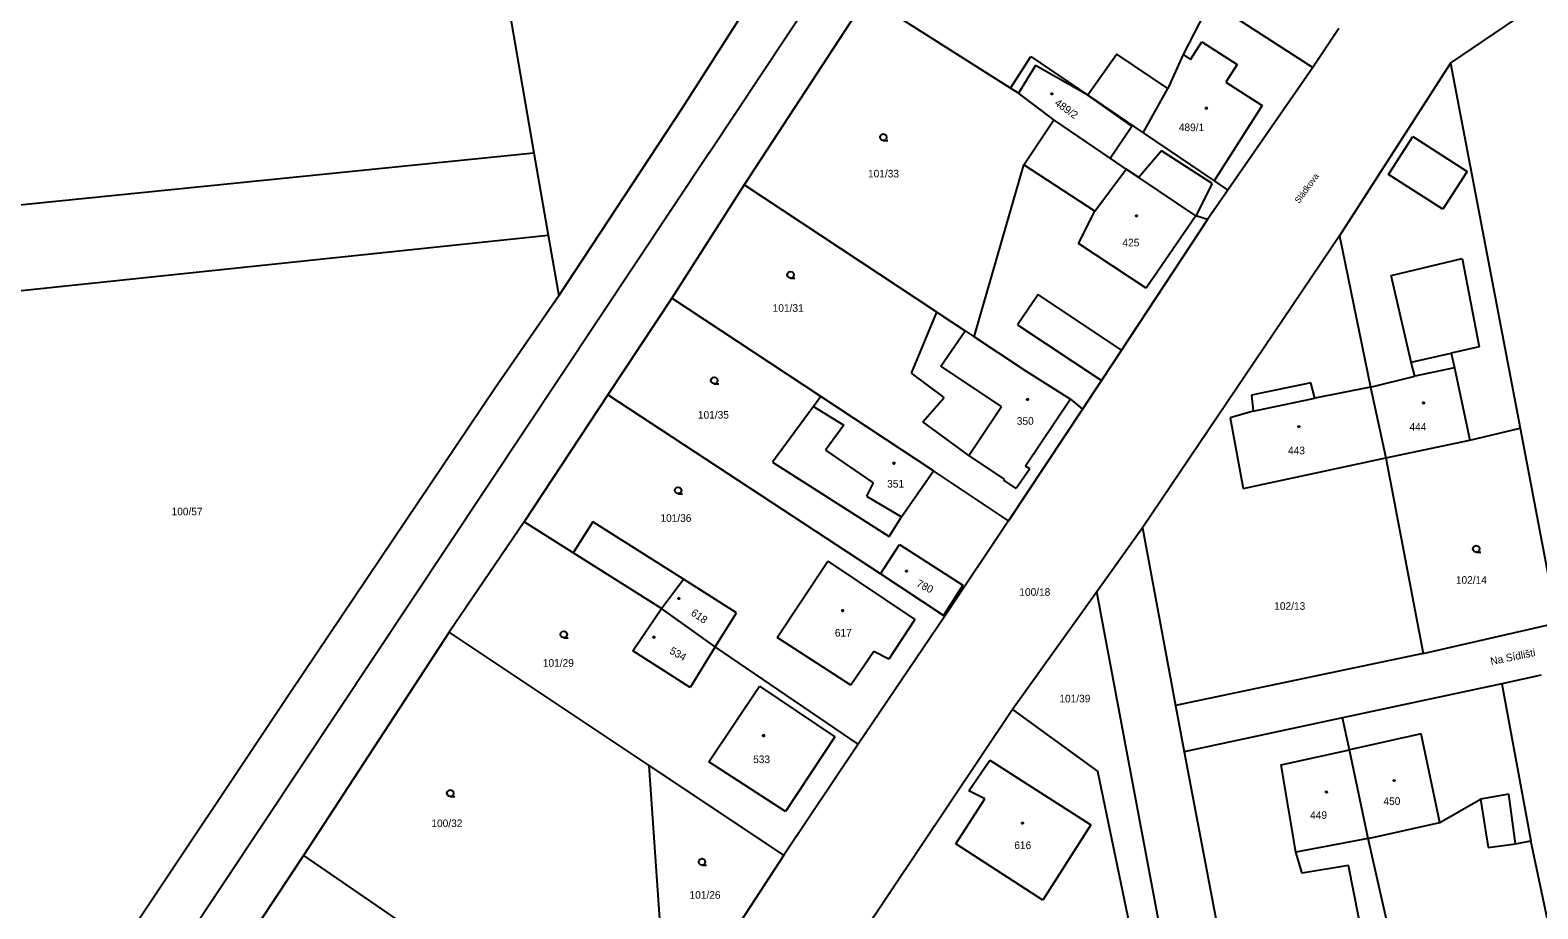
# Model space of a CAD drawing. Extents: x -757994 to -755874, y -1047691 to -1046119.
# Drawn here: x -756964.3 to -756795.4, y -1047253.3 to -1047154.8 of the extents above; entities that cross this region are included whole.
import ezdxf

# ---------------------------------------------------------------- set-up
doc = ezdxf.new("R2010")
doc.units = 0
doc.layers.add('katastrální mapa', color=7, linetype='Continuous')

msp = doc.modelspace()

# ---------------------------------------------------------------- linework, layer by layer
at = {"layer": 'katastrální mapa'}
for p, q in [((-756888.25, -1047168.55), (-756836.87, -1047091.03)), ((-756913.46, -1047136.34), (-756907.88, -1047168.54)), ((-756891.22, -1047163.49), (-756876.63, -1047140.55)), ((-756870.59, -1047151.05), (-756884.33, -1047172.13)), ((-756854.47, -1047161.31), (-756870.59, -1047151.05)), ((-756832.08, -1047151.57), (-756835.14, -1047157.54)), ((-756832.08, -1047151.57), (-756820.6, -1047158.97)), ((-756805.16, -1047158.5), (-756793.93, -1047150.88)), ((-756817.67, -1047154.61), (-756820.6, -1047158.97)), ((-756834.3, -1047158.08), (-756833.03, -1047156.1)), ((-756833.03, -1047156.1), (-756829.07, -1047158.64)), ((-756854.47, -1047161.31), (-756852.2, -1047157.74)), ((-756851.68, -1047158.76), (-756853.59, -1047161.87)), ((-756852.2, -1047157.74), (-756845.82, -1047162.08)), ((-756845.82, -1047162.08), (-756851.68, -1047158.76)), ((-756842.56, -1047157.5), (-756845.82, -1047162.08)), ((-756836.86, -1047161.32), (-756842.56, -1047157.5)), ((-756835.14, -1047157.54), (-756836.86, -1047161.32)), ((-756835.14, -1047157.54), (-756834.3, -1047158.08)), ((-756829.07, -1047158.64), (-756830.34, -1047160.62)), ((-756820.6, -1047158.97), (-756830.12, -1047172.72)), ((-756805.16, -1047158.5), (-756817.6, -1047177.83)), ((-756805.16, -1047158.5), (-756797.37, -1047199.42)), ((-756830.34, -1047160.62), (-756826.26, -1047163.23)), ((-756853.59, -1047161.87), (-756854.47, -1047161.31)), ((-756849.63, -1047164.85), (-756853.59, -1047161.87)), ((-756845.82, -1047162.08), (-756839.62, -1047166.31)), ((-756840.89, -1047165.56), (-756845.82, -1047162.08)), ((-756839.62, -1047166.31), (-756836.86, -1047161.32)), ((-756905.1, -1047184.56), (-756891.22, -1047163.49)), ((-756826.26, -1047163.23), (-756831.66, -1047171.68)), ((-756852.97, -1047169.9), (-756849.63, -1047164.85)), ((-756843.29, -1047169.16), (-756849.63, -1047164.85)), ((-756843.29, -1047169.16), (-756840.89, -1047165.56)), ((-756839.62, -1047166.31), (-756831.66, -1047171.68)), ((-756812.11, -1047170.96), (-756809.38, -1047166.71)), ((-756809.38, -1047166.71), (-756803.29, -1047170.63)), ((-757042.35, -1047182.17), (-756907.88, -1047168.54)), ((-756888.25, -1047168.55), (-756938.25, -1047243.76)), ((-756907.88, -1047168.54), (-756906.28, -1047177.78)), ((-756841.5, -1047170.36), (-756843.29, -1047169.16)), ((-756837.57, -1047168.32), (-756839.98, -1047171.17)), ((-756831.86, -1047171.99), (-756837.57, -1047168.32)), ((-756858.56, -1047189.15), (-756852.97, -1047169.9)), ((-756845.04, -1047175.09), (-756852.97, -1047169.9)), ((-756845.04, -1047175.09), (-756841.62, -1047170.52)), ((-756841.62, -1047170.52), (-756841.5, -1047170.36)), ((-756840.1, -1047171.31), (-756841.5, -1047170.36)), ((-756803.29, -1047170.63), (-756806.02, -1047174.87)), ((-756884.33, -1047172.13), (-756892.43, -1047184.82)), ((-756862.73, -1047186.4), (-756884.33, -1047172.13)), ((-756839.98, -1047171.17), (-756840.1, -1047171.31)), ((-756833.72, -1047175.59), (-756840.1, -1047171.31)), ((-756831.86, -1047171.99), (-756833.72, -1047175.59)), ((-756831.66, -1047171.68), (-756830.12, -1047172.72)), ((-756806.02, -1047174.87), (-756812.11, -1047170.96)), ((-756830.12, -1047172.72), (-756832.39, -1047176.01)), ((-756846.86, -1047178.69), (-756845.04, -1047175.09)), ((-756833.72, -1047175.59), (-756839.28, -1047183.73)), ((-756832.39, -1047176.01), (-756833.72, -1047175.59)), ((-756832.39, -1047176.01), (-756842.04, -1047190.66)), ((-756973.78, -1047184.84), (-756906.28, -1047177.78)), ((-756906.28, -1047177.78), (-756905.1, -1047184.56)), ((-756839.28, -1047183.73), (-756846.86, -1047178.69)), ((-756817.6, -1047177.83), (-756839.67, -1047210.57)), ((-756817.6, -1047177.83), (-756814.14, -1047194.82)), ((-756811.82, -1047182.28), (-756803.84, -1047180.38)), ((-756803.84, -1047180.38), (-756801.95, -1047190.28)), ((-756809.56, -1047191.99), (-756811.82, -1047182.28)), ((-756905.1, -1047184.56), (-756912.26, -1047194.97)), ((-756892.43, -1047184.82), (-756899.62, -1047195.65)), ((-756875.74, -1047195.85), (-756892.43, -1047184.82)), ((-756851.37, -1047184.41), (-756853.7, -1047187.81)), ((-756842.04, -1047190.66), (-756851.37, -1047184.41)), ((-756865.56, -1047193.22), (-756862.73, -1047186.4)), ((-756862.73, -1047186.4), (-756859.57, -1047188.49)), ((-756862.27, -1047192.45), (-756859.57, -1047188.49)), ((-756859.57, -1047188.49), (-756858.56, -1047189.15)), ((-756853.13, -1047192.75), (-756858.56, -1047189.15)), ((-756853.7, -1047187.81), (-756844.27, -1047194.05)), ((-756842.04, -1047190.66), (-756844.27, -1047194.05)), ((-756809.56, -1047191.99), (-756805.08, -1047190.98)), ((-756801.95, -1047190.28), (-756805.08, -1047190.98)), ((-756805.08, -1047190.98), (-756804.73, -1047192.64)), ((-756855.47, -1047196.99), (-756862.27, -1047192.45)), ((-756853.13, -1047192.75), (-756847.76, -1047196.15)), ((-756809.16, -1047193.56), (-756809.56, -1047191.99)), ((-756804.73, -1047192.64), (-756809.16, -1047193.56)), ((-756804.73, -1047192.64), (-756803, -1047200.73)), ((-756861.91, -1047195.97), (-756865.56, -1047193.22)), ((-756844.27, -1047194.05), (-756846.41, -1047197.29)), ((-756820.8, -1047194.34), (-756827.47, -1047195.69)), ((-756820.36, -1047196.05), (-756820.8, -1047194.34)), ((-756814.14, -1047194.82), (-756809.16, -1047193.56)), ((-756912.26, -1047194.97), (-756935.13, -1047228.97)), ((-756899.62, -1047195.65), (-756909, -1047209.89)), ((-756869.06, -1047215.74), (-756899.62, -1047195.65)), ((-756875.74, -1047195.85), (-756876.54, -1047196.96)), ((-756863.12, -1047204.2), (-756875.74, -1047195.85)), ((-756864.3, -1047198.7), (-756861.91, -1047195.97)), ((-756847.76, -1047196.15), (-756852.79, -1047203.66)), ((-756847.76, -1047196.15), (-756846.41, -1047197.29)), ((-756827.47, -1047195.69), (-756827.28, -1047197.48)), ((-756827.28, -1047197.48), (-756820.36, -1047196.05)), ((-756814.14, -1047194.82), (-756820.36, -1047196.05)), ((-756814.14, -1047194.82), (-756812.42, -1047202.72)), ((-756876.54, -1047196.96), (-756881.16, -1047203.2)), ((-756876.54, -1047196.96), (-756873.16, -1047199.05)), ((-756859.14, -1047202.48), (-756855.47, -1047196.99)), ((-756846.41, -1047197.29), (-756854.69, -1047209.77)), ((-756827.28, -1047197.48), (-756829.87, -1047198.24)), ((-756873.16, -1047199.05), (-756875.21, -1047201.87)), ((-756859.14, -1047202.48), (-756864.3, -1047198.7)), ((-756829.87, -1047198.24), (-756828.39, -1047206.18)), ((-756803, -1047200.73), (-756797.37, -1047199.42)), ((-756797.37, -1047199.42), (-756793.22, -1047221.21)), ((-756812.42, -1047202.72), (-756803, -1047200.73)), ((-756875.21, -1047201.87), (-756869.86, -1047205.54)), ((-756855.16, -1047205.13), (-756859.14, -1047202.48)), ((-756828.39, -1047206.18), (-756812.42, -1047202.72)), ((-756812.42, -1047202.72), (-756808.23, -1047224.65)), ((-756881.16, -1047203.2), (-756868.09, -1047211.53)), ((-756866.69, -1047209.34), (-756863.12, -1047204.2)), ((-756854.69, -1047209.77), (-756863.12, -1047204.2)), ((-756852.32, -1047203.97), (-756853.83, -1047206.16)), ((-756852.32, -1047203.97), (-756852.79, -1047203.66)), ((-756869.86, -1047205.54), (-756870.61, -1047207.02)), ((-756855.24, -1047205.23), (-756855.16, -1047205.13)), ((-756853.83, -1047206.16), (-756855.24, -1047205.23)), ((-756870.61, -1047207.02), (-756866.69, -1047209.34)), ((-756868.09, -1047211.53), (-756866.69, -1047209.34)), ((-756909, -1047209.89), (-756917.39, -1047222.28)), ((-756903.48, -1047213.38), (-756909, -1047209.89)), ((-756901.28, -1047209.89), (-756903.48, -1047213.38)), ((-756891.14, -1047216.32), (-756901.28, -1047209.89)), ((-756854.69, -1047209.77), (-756861.83, -1047220.49)), ((-756839.67, -1047210.57), (-756844.79, -1047217.73)), ((-756839.67, -1047210.57), (-756835.97, -1047230.5)), ((-756869.06, -1047215.74), (-756866.93, -1047212.43)), ((-756866.93, -1047212.43), (-756859.8, -1047217)), ((-756893.58, -1047219.63), (-756903.48, -1047213.38)), ((-756880.62, -1047222.86), (-756874.95, -1047214.32)), ((-756874.95, -1047214.32), (-756865.19, -1047220.85)), ((-756893.58, -1047219.63), (-756891.14, -1047216.32)), ((-756885.19, -1047220.11), (-756891.14, -1047216.32)), ((-756861.98, -1047220.39), (-756869.06, -1047215.74)), ((-756859.8, -1047217), (-756861.98, -1047220.39)), ((-756844.79, -1047217.73), (-756854.24, -1047230.95)), ((-756831.74, -1047287.13), (-756844.79, -1047217.73)), ((-756896.82, -1047224.37), (-756893.58, -1047219.63)), ((-756887.56, -1047223.92), (-756893.58, -1047219.63)), ((-756887.56, -1047223.92), (-756885.19, -1047220.11)), ((-756861.83, -1047220.49), (-756871.54, -1047234.82)), ((-756865.19, -1047220.85), (-756868.12, -1047225.29)), ((-756861.83, -1047220.49), (-756861.98, -1047220.39)), ((-756808.23, -1047224.65), (-756793.22, -1047221.21)), ((-756917.39, -1047222.28), (-756933.73, -1047247.29)), ((-756894.98, -1047237.2), (-756917.39, -1047222.28)), ((-756872.38, -1047228.19), (-756880.62, -1047222.86)), ((-756890.37, -1047228.48), (-756896.82, -1047224.37)), ((-756887.56, -1047223.92), (-756890.37, -1047228.48)), ((-756871.54, -1047234.82), (-756887.56, -1047223.92)), ((-756869.78, -1047224.45), (-756872.38, -1047228.19)), ((-756868.12, -1047225.29), (-756869.78, -1047224.45)), ((-756808.23, -1047224.65), (-756835.97, -1047230.5)), ((-756888.28, -1047236.79), (-756882.62, -1047228.33)), ((-756882.62, -1047228.33), (-756874.16, -1047233.99)), ((-756799.42, -1047228.04), (-756817.26, -1047231.86)), ((-756795.02, -1047227.09), (-756799.42, -1047228.04)), ((-756799.42, -1047228.04), (-756796.15, -1047245.65)), ((-756935.13, -1047228.97), (-756959.84, -1047265.95)), ((-756854.24, -1047230.95), (-756871.56, -1047256.78)), ((-756854.24, -1047230.95), (-756844.69, -1047237.89)), ((-756835.97, -1047230.5), (-756835, -1047235.66)), ((-756817.26, -1047231.86), (-756835, -1047235.66)), ((-756816.49, -1047235.44), (-756817.26, -1047231.86)), ((-756871.54, -1047234.82), (-756879.89, -1047247.26)), ((-756874.16, -1047233.99), (-756879.7, -1047242.38)), ((-756808.44, -1047233.66), (-756816.49, -1047235.44)), ((-756806.35, -1047243.59), (-756808.44, -1047233.66)), ((-756859.16, -1047240.05), (-756856.79, -1047236.62)), ((-756856.79, -1047236.62), (-756845.48, -1047243.86)), ((-756835, -1047235.66), (-756825.14, -1047287.67)), ((-756824.14, -1047237.14), (-756816.49, -1047235.44)), ((-756814.38, -1047245.39), (-756816.49, -1047235.44)), ((-756879.89, -1047247.26), (-756894.98, -1047237.2)), ((-756893.49, -1047258.62), (-756894.98, -1047237.2)), ((-756879.7, -1047242.38), (-756888.28, -1047236.79)), ((-756840.43, -1047258.32), (-756844.69, -1047237.89)), ((-756822.51, -1047246.92), (-756824.14, -1047237.14)), ((-756857.34, -1047240.95), (-756859.16, -1047240.05)), ((-756860.59, -1047245.97), (-756857.34, -1047240.95)), ((-756806.35, -1047243.59), (-756801.82, -1047240.98)), ((-756798.64, -1047240.43), (-756801.82, -1047240.98)), ((-756801.82, -1047240.98), (-756800.96, -1047246.41)), ((-756797.87, -1047245.97), (-756798.64, -1047240.43)), ((-756938.25, -1047243.76), (-756965.11, -1047284.17)), ((-756845.48, -1047243.86), (-756850.87, -1047252.29)), ((-756814.38, -1047245.39), (-756806.35, -1047243.59)), ((-756850.87, -1047252.29), (-756860.59, -1047245.97)), ((-756814.38, -1047245.39), (-756822.51, -1047246.92)), ((-756821.77, -1047249.26), (-756822.51, -1047246.92)), ((-756805.19, -1047286.36), (-756814.38, -1047245.39)), ((-756800.96, -1047246.41), (-756797.87, -1047245.97)), ((-756797.87, -1047245.97), (-756796.15, -1047245.65)), ((-756790.08, -1047274.53), (-756796.15, -1047245.65)), ((-756933.73, -1047247.29), (-756942.12, -1047260.02)), ((-756933.73, -1047247.29), (-756915.99, -1047259.45)), ((-756879.89, -1047247.26), (-756889.11, -1047261.37)), ((-756816.61, -1047248.43), (-756821.77, -1047249.26)), ((-756809.99, -1047281.68), (-756816.61, -1047248.43))]:
    msp.add_line(p, q, dxfattribs=at)
for points in [[(-756849.84, -1047161.86), (-756849.79, -1047161.87), (-756849.76, -1047161.91), (-756849.75, -1047161.94), (-756849.76, -1047161.98), (-756849.8, -1047162.02), (-756849.84, -1047162.02), (-756849.89, -1047162.01), (-756849.92, -1047161.98), (-756849.93, -1047161.94), (-756849.92, -1047161.9), (-756849.88, -1047161.86)], [(-756832.53, -1047163.47), (-756832.48, -1047163.48), (-756832.46, -1047163.52), (-756832.45, -1047163.55), (-756832.46, -1047163.6), (-756832.5, -1047163.63), (-756832.53, -1047163.64), (-756832.58, -1047163.62), (-756832.6, -1047163.59), (-756832.61, -1047163.55), (-756832.6, -1047163.51), (-756832.57, -1047163.47)], [(-756840.36, -1047175.52), (-756840.31, -1047175.53), (-756840.28, -1047175.58), (-756840.27, -1047175.61), (-756840.28, -1047175.66), (-756840.33, -1047175.69), (-756840.36, -1047175.7), (-756840.41, -1047175.68), (-756840.44, -1047175.65), (-756840.45, -1047175.61), (-756840.44, -1047175.57), (-756840.4, -1047175.53)], [(-756852.56, -1047196.11), (-756852.51, -1047196.12), (-756852.49, -1047196.16), (-756852.48, -1047196.19), (-756852.49, -1047196.23), (-756852.53, -1047196.27), (-756852.56, -1047196.27), (-756852.6, -1047196.26), (-756852.64, -1047196.23), (-756852.65, -1047196.19), (-756852.64, -1047196.15), (-756852.6, -1047196.11)], [(-756808.19, -1047196.48), (-756808.14, -1047196.49), (-756808.11, -1047196.54), (-756808.1, -1047196.57), (-756808.11, -1047196.62), (-756808.16, -1047196.65), (-756808.19, -1047196.66), (-756808.23, -1047196.64), (-756808.26, -1047196.61), (-756808.27, -1047196.57), (-756808.26, -1047196.52), (-756808.22, -1047196.49)], [(-756822.17, -1047199.12), (-756822.12, -1047199.14), (-756822.1, -1047199.18), (-756822.09, -1047199.21), (-756822.1, -1047199.25), (-756822.14, -1047199.29), (-756822.17, -1047199.29), (-756822.22, -1047199.28), (-756822.25, -1047199.25), (-756822.26, -1047199.21), (-756822.25, -1047199.17), (-756822.21, -1047199.13)], [(-756867.54, -1047203.25), (-756867.49, -1047203.26), (-756867.47, -1047203.31), (-756867.46, -1047203.34), (-756867.47, -1047203.39), (-756867.51, -1047203.42), (-756867.54, -1047203.43), (-756867.59, -1047203.41), (-756867.61, -1047203.38), (-756867.62, -1047203.34), (-756867.61, -1047203.29), (-756867.58, -1047203.26)], [(-756866.12, -1047215.34), (-756866.07, -1047215.35), (-756866.04, -1047215.39), (-756866.03, -1047215.42), (-756866.04, -1047215.47), (-756866.09, -1047215.5), (-756866.12, -1047215.51), (-756866.17, -1047215.49), (-756866.2, -1047215.46), (-756866.21, -1047215.42), (-756866.2, -1047215.38), (-756866.16, -1047215.34)], [(-756891.65, -1047218.41), (-756891.6, -1047218.42), (-756891.58, -1047218.46), (-756891.57, -1047218.49), (-756891.58, -1047218.53), (-756891.61, -1047218.57), (-756891.65, -1047218.58), (-756891.7, -1047218.56), (-756891.73, -1047218.53), (-756891.74, -1047218.49), (-756891.73, -1047218.45), (-756891.69, -1047218.41)], [(-756873.29, -1047219.77), (-756873.24, -1047219.78), (-756873.22, -1047219.83), (-756873.21, -1047219.86), (-756873.22, -1047219.91), (-756873.26, -1047219.94), (-756873.29, -1047219.95), (-756873.34, -1047219.93), (-756873.36, -1047219.9), (-756873.38, -1047219.86), (-756873.36, -1047219.82), (-756873.33, -1047219.78)], [(-756894.45, -1047222.75), (-756894.4, -1047222.76), (-756894.38, -1047222.81), (-756894.36, -1047222.84), (-756894.38, -1047222.89), (-756894.42, -1047222.92), (-756894.45, -1047222.93), (-756894.49, -1047222.91), (-756894.52, -1047222.88), (-756894.53, -1047222.84), (-756894.52, -1047222.79), (-756894.48, -1047222.76)], [(-756882.14, -1047233.78), (-756882.09, -1047233.79), (-756882.07, -1047233.84), (-756882.05, -1047233.87), (-756882.07, -1047233.92), (-756882.1, -1047233.95), (-756882.14, -1047233.96), (-756882.19, -1047233.94), (-756882.22, -1047233.91), (-756882.23, -1047233.87), (-756882.22, -1047233.83), (-756882.18, -1047233.79)], [(-756819.06, -1047240.1), (-756819.01, -1047240.11), (-756818.99, -1047240.15), (-756818.98, -1047240.18), (-756818.99, -1047240.23), (-756819.03, -1047240.26), (-756819.06, -1047240.27), (-756819.1, -1047240.25), (-756819.14, -1047240.22), (-756819.15, -1047240.18), (-756819.14, -1047240.14), (-756819.1, -1047240.1)], [(-756811.48, -1047238.79), (-756811.43, -1047238.8), (-756811.41, -1047238.85), (-756811.4, -1047238.88), (-756811.41, -1047238.93), (-756811.45, -1047238.96), (-756811.48, -1047238.97), (-756811.52, -1047238.95), (-756811.55, -1047238.92), (-756811.57, -1047238.88), (-756811.55, -1047238.84), (-756811.51, -1047238.8)], [(-756853.13, -1047243.59), (-756853.08, -1047243.6), (-756853.05, -1047243.64), (-756853.04, -1047243.67), (-756853.05, -1047243.72), (-756853.1, -1047243.75), (-756853.13, -1047243.76), (-756853.18, -1047243.74), (-756853.21, -1047243.71), (-756853.22, -1047243.67), (-756853.21, -1047243.62), (-756853.17, -1047243.59)]]:
    msp.add_lwpolyline(points, close=True, dxfattribs=at)
for points in [[(-756868.73, -1047167.17), (-756868.92, -1047167.12), (-756869.05, -1047166.99), (-756869.1, -1047166.8), (-756869.05, -1047166.62), (-756868.92, -1047166.48), (-756868.73, -1047166.43), (-756868.55, -1047166.48), (-756868.42, -1047166.62), (-756868.36, -1047166.81), (-756868.42, -1047167), (-756868.55, -1047167.13), (-756868.74, -1047167.18), (-756868.24, -1047167.18)], [(-756879.12, -1047182.58), (-756879.31, -1047182.53), (-756879.45, -1047182.4), (-756879.49, -1047182.21), (-756879.45, -1047182.02), (-756879.31, -1047181.89), (-756879.12, -1047181.84), (-756878.94, -1047181.89), (-756878.8, -1047182.02), (-756878.76, -1047182.22), (-756878.8, -1047182.41), (-756878.94, -1047182.54), (-756879.13, -1047182.59), (-756878.63, -1047182.59)], [(-756887.67, -1047194.42), (-756887.86, -1047194.37), (-756888, -1047194.24), (-756888.05, -1047194.05), (-756888, -1047193.87), (-756887.86, -1047193.73), (-756887.68, -1047193.68), (-756887.49, -1047193.73), (-756887.35, -1047193.87), (-756887.31, -1047194.06), (-756887.35, -1047194.25), (-756887.49, -1047194.38), (-756887.68, -1047194.43), (-756887.18, -1047194.43)], [(-756891.73, -1047206.74), (-756891.92, -1047206.69), (-756892.05, -1047206.55), (-756892.1, -1047206.37), (-756892.05, -1047206.19), (-756891.92, -1047206.05), (-756891.74, -1047206), (-756891.55, -1047206.05), (-756891.42, -1047206.19), (-756891.36, -1047206.38), (-756891.42, -1047206.57), (-756891.55, -1047206.7), (-756891.74, -1047206.75), (-756891.24, -1047206.75)], [(-756802.27, -1047213.3), (-756802.46, -1047213.25), (-756802.6, -1047213.12), (-756802.65, -1047212.93), (-756802.6, -1047212.75), (-756802.46, -1047212.61), (-756802.28, -1047212.56), (-756802.09, -1047212.61), (-756801.96, -1047212.75), (-756801.91, -1047212.94), (-756801.96, -1047213.12), (-756802.09, -1047213.26), (-756802.28, -1047213.31), (-756801.78, -1047213.31)], [(-756904.54, -1047222.89), (-756904.73, -1047222.84), (-756904.86, -1047222.71), (-756904.92, -1047222.52), (-756904.86, -1047222.34), (-756904.73, -1047222.2), (-756904.55, -1047222.15), (-756904.36, -1047222.2), (-756904.23, -1047222.34), (-756904.18, -1047222.53), (-756904.23, -1047222.72), (-756904.36, -1047222.85), (-756904.55, -1047222.9), (-756904.05, -1047222.9)], [(-756917.26, -1047240.69), (-756917.45, -1047240.64), (-756917.59, -1047240.5), (-756917.64, -1047240.32), (-756917.59, -1047240.14), (-756917.45, -1047240), (-756917.27, -1047239.95), (-756917.08, -1047240), (-756916.95, -1047240.14), (-756916.9, -1047240.33), (-756916.95, -1047240.51), (-756917.08, -1047240.65), (-756917.27, -1047240.7), (-756916.77, -1047240.7)], [(-756889.04, -1047248.38), (-756889.23, -1047248.33), (-756889.36, -1047248.2), (-756889.42, -1047248.01), (-756889.36, -1047247.83), (-756889.23, -1047247.69), (-756889.05, -1047247.64), (-756888.86, -1047247.69), (-756888.73, -1047247.83), (-756888.68, -1047248.02), (-756888.73, -1047248.21), (-756888.86, -1047248.34), (-756889.05, -1047248.39), (-756888.55, -1047248.39)]]:
    msp.add_lwpolyline(points, dxfattribs=at)

# ---------------------------------------------------------------- texts
for s, height, rotation, p in [('489/2', 0.85, 324.0076, (-756849.6, -1047163.12)), ('Sládkova', 0.7, 53.8007, (-756822.14, -1047174.27)), ('780', 0.85, 333.1177, (-756865.1, -1047217.08)), ('618', 0.85, 325.44, (-756890.37, -1047220.29)), ('534', 0.85, 331.1123, (-756892.77, -1047224.61)), ('Na Sídlišti', 0.85, 11.6883, (-756800.6, -1047225.96))]:
    msp.add_text(s, height=height, rotation=rotation, dxfattribs=at).set_placement(p)
for s, p in [('489/1', (-756835.61, -1047166.11)), ('101/33', (-756870.45, -1047171.3)), ('425', (-756841.93, -1047179.03)), ('101/31', (-756881.13, -1047186.36)), ('101/35', (-756889.51, -1047198.33)), ('350', (-756853.77, -1047199.02)), ('444', (-756809.76, -1047199.68)), ('443', (-756823.37, -1047202.33)), ('351', (-756868.3, -1047206.06)), ('100/57', (-756948.5, -1047209.17)), ('101/36', (-756893.71, -1047209.9)), ('102/14', (-756804.56, -1047216.84)), ('100/18', (-756853.49, -1047218.19)), ('102/13', (-756824.92, -1047219.76)), ('617', (-756874.16, -1047222.76)), ('101/29', (-756906.89, -1047226.14)), ('101/39', (-756849, -1047230.13)), ('533', (-756883.32, -1047236.94)), ('450', (-756812.68, -1047241.63)), ('100/32', (-756919.38, -1047244.11)), ('449', (-756820.9, -1047243.2)), ('616', (-756854.05, -1047246.57)), ('101/26', (-756890.45, -1047252.14))]:
    msp.add_text(s, height=0.85, dxfattribs=at).set_placement(p)

doc.saveas('drawing.dxf')
